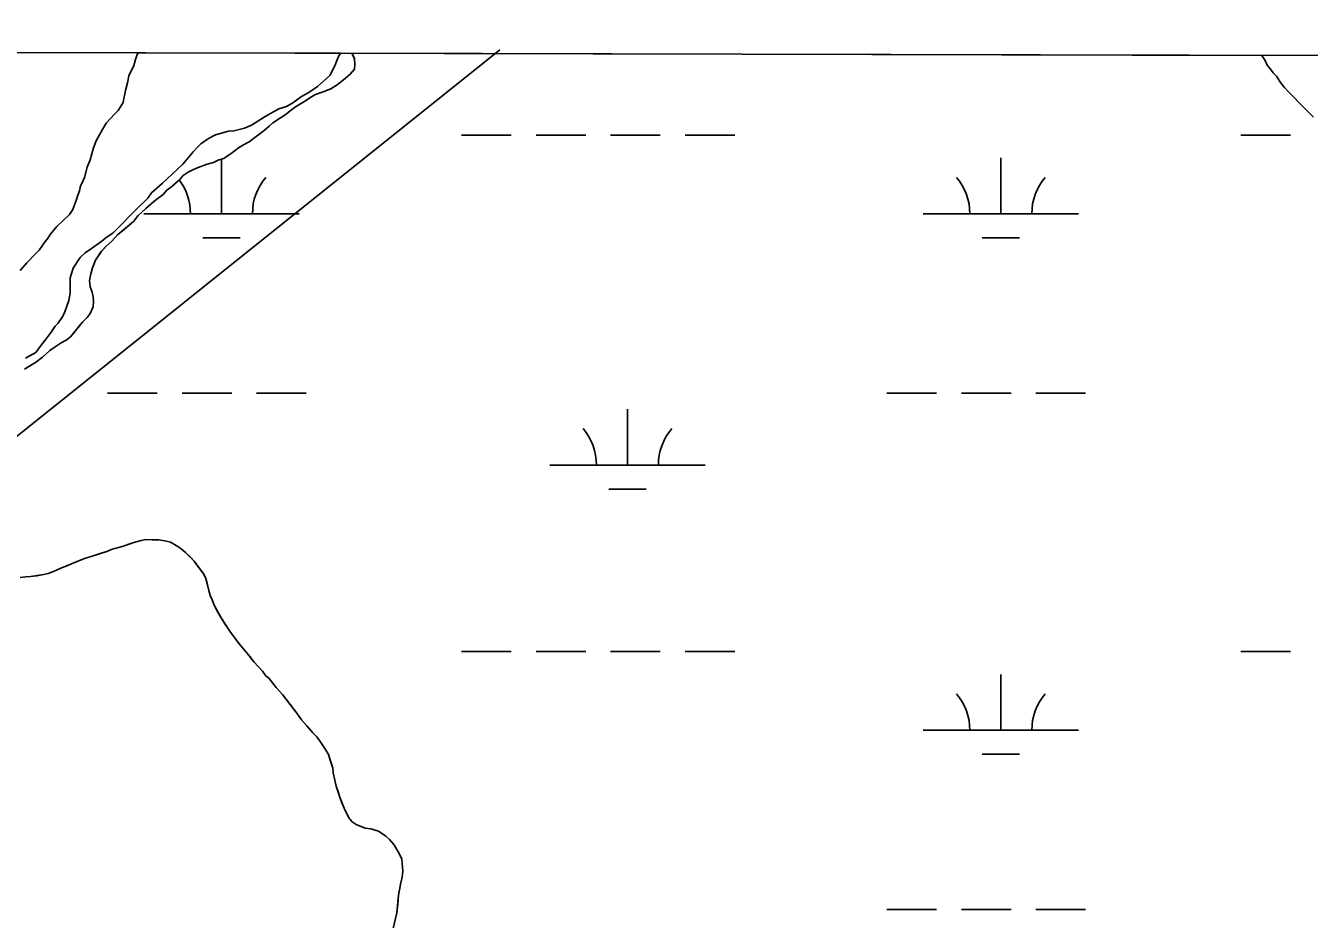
# Model space of a CAD drawing. Extents: x 3177185 to 3215018, y 812988 to 838321.
# Drawn here: x 3188828 to 3189655, y 836010 to 836586 of the extents above; entities that cross this region are included whole.
import ezdxf

# ---------------------------------------------------------------- set-up
doc = ezdxf.new("R2010")
doc.units = 0
for name, color, linetype in [('V-GRID-FRAM', 7, 'Continuous'), ('V-ROAD-CNTR', 7, 'Continuous'), ('V-SITE-VEGE', 7, 'Continuous'), ('V-TOPO-SHOR', 7, 'Continuous'), ('V-WETL-SWMP', 7, 'Continuous')]:
    doc.layers.add(name, color=color, linetype=linetype)

msp = doc.modelspace()

# ---------------------------------------------------------------- linework, layer by layer
at = {"layer": 'V-GRID-FRAM'}
msp.add_lwpolyline([(3181402.42, 836586.07), (3212801.61, 836513), (3212767.22, 818326.14), (3181352.16, 818399.25), (3181402.42, 836586.07)], dxfattribs=at)
at = {"layer": 'V-ROAD-CNTR'}
msp.add_lwpolyline([(3187198.86, 835160.27), (3187350.24, 835272.3), (3187510.41, 835390.85), (3187695.75, 835540.84), (3187881.08, 835690.83), (3188135.33, 835870.1), (3188366.09, 836032.8), (3188570.64, 836153.18), (3188726.06, 836244.64), (3189133.37, 836570.52)], dxfattribs=at)
at = {"layer": 'V-SITE-VEGE'}
for p, q in [((3188897.74, 836560.5), (3188898.83, 836564.3)), ((3188898.83, 836564.3), (3188899.91, 836567.41)), ((3188899.91, 836567.41), (3188900.48, 836568.62)), ((3188900.48, 836568.62), (3189030.79, 836568.32)), ((3189029.38, 836565.76), (3189027.22, 836560.24)), ((3189030.79, 836568.32), (3189029.38, 836565.76)), ((3188894.53, 836553.94), (3188896.66, 836558.08)), ((3188896.66, 836558.08), (3188897.74, 836560.5)), ((3189027.22, 836560.24), (3189024.02, 836554.03)), ((3188892.32, 836544.25), (3188893.79, 836550.13)), ((3188893.79, 836550.13), (3188894.53, 836553.94)), ((3189015.94, 836546.84), (3189010.34, 836543.09)), ((3189024.02, 836554.03), (3189015.94, 836546.84)), ((3188890.84, 836536.63), (3188891.21, 836539.06)), ((3188891.21, 836539.06), (3188891.95, 836542.17)), ((3188891.95, 836542.17), (3188892.32, 836544.25)), ((3189005.79, 836540.37), (3189000.19, 836536.28)), ((3189010.34, 836543.09), (3189005.79, 836540.37)), ((3188885.19, 836529.06), (3188887.65, 836531.46)), ((3188887.65, 836531.46), (3188890.84, 836536.63)), ((3188991.11, 836532.58), (3188982.37, 836527.48)), ((3188995.99, 836533.9), (3188991.11, 836532.58)), ((3189000.19, 836536.28), (3188995.99, 836533.9)), ((3188876.71, 836517.72), (3188879.91, 836523.23)), ((3188879.91, 836523.23), (3188885.19, 836529.06)), ((3188973.62, 836522.04), (3188969.08, 836520.01)), ((3188982.37, 836527.48), (3188973.62, 836522.04)), ((3188873.51, 836511.86), (3188876.71, 836517.72)), ((3188945.74, 836513.37), (3188940.83, 836509.96)), ((3188950.28, 836515.74), (3188945.74, 836513.37)), ((3188958.64, 836518.06), (3188950.28, 836515.74)), ((3188962.12, 836518.36), (3188958.64, 836518.06)), ((3188969.08, 836520.01), (3188962.12, 836518.36)), ((3188869.54, 836499.75), (3188871.72, 836507.37)), ((3188871.72, 836507.37), (3188873.51, 836511.86)), ((3188938.72, 836507.9), (3188935.91, 836504.81)), ((3188940.83, 836509.96), (3188938.72, 836507.9)), ((3188867.74, 836494.92), (3188869.54, 836499.75)), ((3188929.21, 836496.91), (3188922.53, 836490.4)), ((3188931.68, 836499.66), (3188929.21, 836496.91)), ((3188935.91, 836504.81), (3188931.68, 836499.66)), ((3188864.49, 836484.89), (3188865.92, 836488.35)), ((3188865.92, 836488.35), (3188867.74, 836494.92)), ((3188922.53, 836490.4), (3188916.21, 836484.58)), ((3188862.69, 836479.71), (3188863.42, 836482.82)), ((3188863.42, 836482.82), (3188864.49, 836484.89)), ((3188916.21, 836484.58), (3188909.19, 836478.42)), ((3188858.37, 836467.61), (3188860.88, 836474.18)), ((3188860.88, 836474.18), (3188861.61, 836476.94)), ((3188861.61, 836476.94), (3188862.69, 836479.71)), ((3188906.71, 836474.98), (3188898.98, 836467.44)), ((3188909.19, 836478.42), (3188906.71, 836474.98)), ((3188848.16, 836456.63), (3188856.24, 836464.51)), ((3188856.24, 836464.51), (3188858.37, 836467.61)), ((3188898.98, 836467.44), (3188886.67, 836454.75)), ((3188843.93, 836451.48), (3188848.16, 836456.63)), ((3188840.75, 836447.01), (3188842.16, 836448.72)), ((3188842.16, 836448.72), (3188843.93, 836451.48)), ((3188877.2, 836447.24), (3188870.54, 836442.46)), ((3188880.01, 836449.63), (3188877.2, 836447.24)), ((3188884.21, 836452.35), (3188880.01, 836449.63)), ((3188886.67, 836454.75), (3188884.21, 836452.35)), ((3188828.77, 836433.27), (3188834.4, 836439.1)), ((3188834.4, 836439.1), (3188836.86, 836441.5)), ((3188836.86, 836441.5), (3188840.75, 836447.01)), ((3188866.34, 836439.74), (3188863.18, 836436.65)), ((3188870.54, 836442.46), (3188866.34, 836439.74)), ((3188824.54, 836428.47), (3188828.77, 836433.27)), ((3188863.18, 836436.65), (3188858.58, 836429.77)), ((3188856.77, 836423.54), (3188856.64, 836413.82)), ((3188858.58, 836429.77), (3188856.77, 836423.54)), ((3188855.89, 836408.97), (3188853.36, 836401.71)), ((3188856.64, 836413.82), (3188855.89, 836408.97)), ((3188851.94, 836398.96), (3188848.75, 836394.14)), ((3188853.36, 836401.71), (3188851.94, 836398.96)), ((3188846.99, 836392.42), (3188844.52, 836388.64)), ((3188848.75, 836394.14), (3188846.99, 836392.42)), ((3188838.87, 836381.42), (3188837.46, 836379.35)), ((3188842.04, 836385.2), (3188838.87, 836381.42)), ((3188844.52, 836388.64), (3188842.04, 836385.2)), ((3188834.63, 836375.57), (3188827.98, 836371.83)), ((3188837.46, 836379.35), (3188834.63, 836375.57))]:
    msp.add_line(p, q, dxfattribs=at)
at = {"layer": 'V-TOPO-SHOR'}
for points in [[(3189038.28, 836568.3), (3189038.4, 836568.03), (3189039.88, 836564.71), (3189040.08, 836561.16), (3189039.79, 836558.12), (3189036.96, 836554.86), (3189033.88, 836552.11), (3189028.76, 836547.86), (3189024.67, 836545.38), (3189019.57, 836543.42), (3189014.73, 836541.7), (3189011.67, 836539.97), (3189008.34, 836537.73), (3189001.95, 836533.75), (3188998.37, 836531.26), (3188995.8, 836529.01), (3188992.22, 836526.77), (3188987.36, 836523.54), (3188984.8, 836521.29), (3188981.72, 836518.54), (3188977.37, 836515.3), (3188974.81, 836513.3), (3188971.99, 836511.31), (3188968.42, 836509.33), (3188965.09, 836507.34), (3188961.25, 836504.34), (3188958.69, 836502.6), (3188955.62, 836500.61), (3188952.57, 836499.64), (3188949, 836497.91), (3188944.93, 836496.94), (3188939.07, 836494.73), (3188936.26, 836493.5), (3188932.69, 836491.77), (3188929.62, 836489.53), (3188927.3, 836487.02), (3188924.74, 836484.77), (3188922.17, 836482.52), (3188919.1, 836480.03), (3188916.53, 836477.27), (3188913.46, 836475.03), (3188910.64, 836472.78), (3188905.51, 836468.28), (3188902.94, 836466.03), (3188900.63, 836463.78), (3188897.54, 836460.01), (3188891.65, 836455.02), (3188887.29, 836451.27), (3188883.68, 836447.26), (3188879.84, 836444.01), (3188876.75, 836440.49), (3188873.13, 836434.96), (3188871.04, 836430.17), (3188869.98, 836426.13), (3188869.16, 836421.83), (3188869.62, 836417.76)], [(3189657.37, 836527.03), (3189654.74, 836530.01), (3189652.09, 836532.45), (3189649.98, 836534.61), (3189647.6, 836537.05), (3189644.96, 836539.76), (3189641.27, 836543.55), (3189638.63, 836546.53), (3189636.26, 836549.5), (3189633.64, 836553.55), (3189631.52, 836555.71), (3189629.68, 836558.15), (3189627.57, 836560.58), (3189626.27, 836563.54), (3189624.15, 836566.93)], [(3188869.62, 836417.76), (3188870.84, 836414.45), (3188871.56, 836411.4), (3188871.78, 836408.35), (3188871.48, 836405.06), (3188869.65, 836400.77), (3188867.59, 836398.01), (3188864.76, 836395), (3188862.19, 836391.99), (3188859.61, 836388.73), (3188857.03, 836385.71), (3188854.22, 836383.47), (3188850.9, 836381.74), (3188847.06, 836379.25), (3188843.73, 836376.76), (3188841.17, 836374.51), (3188838.86, 836372.51), (3188834.51, 836369.01), (3188831.19, 836367.28), (3188827.35, 836364.79)], [(3188835.29, 836231.8), (3188838.6, 836232.27), (3188842.67, 836233.23), (3188845.98, 836234.46), (3188850.32, 836236.43), (3188854.65, 836238.15), (3188857.71, 836239.38), (3188860.51, 836240.61), (3188865.87, 836242.83), (3188870.96, 836244.28), (3188876.05, 836245.99), (3188880.38, 836247.46), (3188883.7, 836248.94), (3188889.55, 836250.39), (3188893.37, 836251.61), (3188897.7, 836253.07), (3188902.53, 836254.53), (3188905.58, 836255), (3188909.64, 836254.95), (3188913.95, 836254.9), (3188917.75, 836254.34), (3188921.29, 836253.28), (3188925.06, 836251.2), (3188928.08, 836249.39), (3188931.09, 836246.82), (3188934.35, 836243.48), (3188936.6, 836241.17), (3188938.84, 836238.09), (3188942.83, 836232.72), (3188944.06, 836229.91), (3188945.28, 836225.84), (3188946, 836222.28), (3188946.97, 836218.97), (3188948.2, 836216.17), (3188949.68, 836212.34), (3188951.91, 836208.26), (3188953.89, 836204.68), (3188956.38, 836200.84), (3188959.11, 836196.75), (3188961.11, 836193.94), (3188963.85, 836190.35), (3188965.59, 836187.8), (3188970.34, 836182.41), (3188973.34, 836178.57), (3188975.33, 836176), (3188980.58, 836170.36), (3188982.58, 836167.54), (3188984.83, 836165.49), (3188989.33, 836159.85), (3188993.58, 836155.23), (3188996.32, 836151.65), (3188999.07, 836148.06), (3189002.81, 836143.19), (3189005.8, 836138.84), (3189009.05, 836135), (3189013.05, 836130.64), (3189015.55, 836128.07), (3189017.8, 836125), (3189020.78, 836120.4), (3189023.01, 836116.56), (3189024.48, 836112.23), (3189025.95, 836107.9), (3189026.16, 836104.86), (3189027.12, 836100.03), (3189028.08, 836096.21), (3189029.06, 836093.16), (3189030.52, 836088.57), (3189031.75, 836085.51), (3189033.23, 836081.94), (3189036.19, 836075.82), (3189038.44, 836073.25), (3189040.95, 836071.45), (3189046.75, 836069.09), (3189050.3, 836068.79), (3189055.35, 836067.21), (3189060.13, 836064.1), (3189062.39, 836061.79), (3189065.14, 836058.71), (3189068.37, 836053.35), (3189070.34, 836049.26), (3189071, 836041.39), (3189070.45, 836037.6), (3189069.64, 836034.06), (3189068.27, 836025.96), (3189067.69, 836020.13), (3189067.11, 836014.56), (3189064.44, 836003.69)], [(3188824.63, 836230.67), (3188828.19, 836231.13), (3188831.23, 836231.35), (3188835.29, 836231.8)]]:
    msp.add_lwpolyline(points, dxfattribs=at)
at = {"layer": 'V-WETL-SWMP'}
for p, q in [((3189038.25, 836568.3), (3189624.15, 836566.93)), ((3189039.88, 836564.71), (3189038.25, 836568.3)), ((3189040.08, 836561.16), (3189039.88, 836564.71)), ((3189624.15, 836566.93), (3189626.27, 836563.54)), ((3189626.27, 836563.54), (3189627.57, 836560.58)), ((3189033.88, 836552.11), (3189036.96, 836554.86)), ((3189036.96, 836554.86), (3189039.79, 836558.12)), ((3189039.79, 836558.12), (3189040.08, 836561.16)), ((3189627.57, 836560.58), (3189629.68, 836558.15)), ((3189629.68, 836558.15), (3189631.52, 836555.71)), ((3189631.52, 836555.71), (3189633.64, 836553.55)), ((3189024.67, 836545.38), (3189028.76, 836547.86)), ((3189028.76, 836547.86), (3189033.88, 836552.11)), ((3189633.64, 836553.55), (3189636.26, 836549.5)), ((3189636.26, 836549.5), (3189638.63, 836546.53)), ((3189638.63, 836546.53), (3189641.27, 836543.55)), ((3189008.34, 836537.73), (3189011.66, 836539.97)), ((3189011.66, 836539.97), (3189014.73, 836541.7)), ((3189014.73, 836541.7), (3189019.57, 836543.42)), ((3189019.57, 836543.42), (3189024.67, 836545.38)), ((3189641.27, 836543.55), (3189652.09, 836532.45)), ((3188995.8, 836529.01), (3188998.37, 836531.26)), ((3188998.37, 836531.26), (3189001.95, 836533.75)), ((3189001.95, 836533.75), (3189008.34, 836537.73)), ((3189652.09, 836532.45), (3189654.74, 836530.01)), ((3188981.72, 836518.54), (3188987.36, 836523.54)), ((3188987.36, 836523.54), (3188992.22, 836526.77)), ((3188992.22, 836526.77), (3188995.8, 836529.01)), ((3188971.99, 836511.31), (3188974.81, 836513.3)), ((3188974.81, 836513.3), (3188981.72, 836518.54)), ((3189108.77, 836515.6), (3189140.76, 836515.6)), ((3189156.76, 836515.6), (3189188.76, 836515.6)), ((3189204.76, 836515.6), (3189236.76, 836515.6)), ((3189252.76, 836515.6), (3189284.76, 836515.6)), ((3189610.67, 836515.6), (3189642.67, 836515.6)), ((3188961.25, 836504.34), (3188965.09, 836507.34)), ((3188965.09, 836507.34), (3188968.42, 836509.32)), ((3188968.42, 836509.32), (3188971.99, 836511.31)), ((3188939.07, 836494.73), (3188944.93, 836496.94)), ((3188944.93, 836496.94), (3188949, 836497.9)), ((3188949, 836497.9), (3188952.57, 836499.63)), ((3188952.57, 836499.63), (3188955.62, 836500.61)), ((3188954.17, 836464.86), (3188954.17, 836500.15)), ((3188955.62, 836500.61), (3188961.25, 836504.34)), ((3189456.08, 836464.86), (3189456.08, 836500.86)), ((3188927.3, 836487.02), (3188929.62, 836489.53)), ((3188929.62, 836489.53), (3188932.69, 836491.77)), ((3188932.69, 836491.77), (3188936.26, 836493.5)), ((3188936.26, 836493.5), (3188939.07, 836494.73)), ((3188919.1, 836480.03), (3188922.17, 836482.52)), ((3188922.17, 836482.52), (3188927.3, 836487.02)), ((3188902.94, 836466.03), (3188910.64, 836472.78)), ((3188910.64, 836472.78), (3188913.46, 836475.03)), ((3188913.46, 836475.03), (3188916.53, 836477.27)), ((3188916.53, 836477.27), (3188919.1, 836480.03)), ((3188897.54, 836460.01), (3188900.63, 836463.78)), ((3188900.63, 836463.78), (3188902.94, 836466.03)), ((3188904.17, 836464.86), (3189004.17, 836464.86)), ((3189406.08, 836464.86), (3189506.08, 836464.86)), ((3188887.29, 836451.27), (3188897.54, 836460.01)), ((3188879.84, 836444.01), (3188883.68, 836447.25)), ((3188883.68, 836447.25), (3188887.29, 836451.27)), ((3188942.17, 836449.43), (3188966.17, 836449.43)), ((3189444.08, 836449.43), (3189468.08, 836449.43)), ((3188873.13, 836434.96), (3188876.75, 836440.5)), ((3188876.75, 836440.5), (3188879.84, 836444.01)), ((3188871.04, 836430.17), (3188873.13, 836434.96)), ((3188869.16, 836421.83), (3188869.97, 836426.13)), ((3188869.97, 836426.13), (3188871.04, 836430.17)), ((3188869.61, 836417.76), (3188869.16, 836421.83)), ((3188870.84, 836414.45), (3188869.61, 836417.76)), ((3188871.56, 836411.4), (3188870.84, 836414.45)), ((3188871.48, 836405.06), (3188871.78, 836408.35)), ((3188871.78, 836408.35), (3188871.56, 836411.4)), ((3188864.76, 836395), (3188867.59, 836398.01)), ((3188867.59, 836398.01), (3188869.65, 836400.77)), ((3188869.65, 836400.77), (3188871.48, 836405.06)), ((3188857.03, 836385.72), (3188864.76, 836395)), ((3188847.06, 836379.25), (3188850.9, 836381.74)), ((3188850.9, 836381.74), (3188854.22, 836383.47)), ((3188854.22, 836383.47), (3188857.03, 836385.72)), ((3188838.86, 836372.51), (3188843.73, 836376.76)), ((3188843.73, 836376.76), (3188847.06, 836379.25)), ((3188827.35, 836364.79), (3188831.19, 836367.28)), ((3188831.19, 836367.28), (3188834.5, 836369.01)), ((3188834.5, 836369.01), (3188838.86, 836372.51)), ((3188880.77, 836349.43), (3188912.77, 836349.43)), ((3188928.77, 836349.43), (3188960.77, 836349.43)), ((3188976.77, 836349.43), (3189008.77, 836349.43)), ((3189382.67, 836349.43), (3189414.67, 836349.43)), ((3189430.67, 836349.43), (3189462.67, 836349.43)), ((3189478.67, 836349.43), (3189510.67, 836349.43)), ((3189215.61, 836303), (3189215.61, 836339)), ((3189165.61, 836303), (3189265.61, 836303)), ((3189203.61, 836287.56), (3189227.61, 836287.56)), ((3188883.7, 836248.94), (3188880.38, 836247.46)), ((3188889.55, 836250.38), (3188883.7, 836248.94)), ((3188897.7, 836253.07), (3188889.55, 836250.38)), ((3188902.53, 836254.53), (3188897.7, 836253.07)), ((3188905.58, 836255), (3188902.53, 836254.53)), ((3188913.95, 836254.89), (3188905.58, 836255)), ((3188917.75, 836254.34), (3188913.95, 836254.89)), ((3188921.28, 836253.28), (3188917.75, 836254.34)), ((3188925.06, 836251.2), (3188921.28, 836253.28)), ((3188928.08, 836249.39), (3188925.06, 836251.2)), ((3188931.09, 836246.81), (3188928.08, 836249.39)), ((3188865.87, 836242.82), (3188857.71, 836239.38)), ((3188870.96, 836244.28), (3188865.87, 836242.82)), ((3188880.38, 836247.46), (3188870.96, 836244.28)), ((3188936.6, 836241.16), (3188931.09, 836246.81)), ((3188942.83, 836232.71), (3188936.6, 836241.16)), ((3188838.6, 836232.27), (3188831.23, 836231.35)), ((3188842.67, 836233.23), (3188838.6, 836232.27)), ((3188845.98, 836234.45), (3188842.67, 836233.23)), ((3188850.31, 836236.43), (3188845.98, 836234.45)), ((3188857.71, 836239.38), (3188850.31, 836236.43)), ((3188944.06, 836229.91), (3188942.83, 836232.71)), ((3188828.18, 836231.13), (3188824.63, 836230.67)), ((3188831.23, 836231.35), (3188828.18, 836231.13)), ((3188945.28, 836225.84), (3188944.06, 836229.91)), ((3188946, 836222.28), (3188945.28, 836225.84)), ((3188946.97, 836218.97), (3188946, 836222.28)), ((3188948.2, 836216.16), (3188946.97, 836218.97)), ((3188949.67, 836212.34), (3188948.2, 836216.16)), ((3188953.89, 836204.68), (3188949.67, 836212.34)), ((3188959.11, 836196.75), (3188953.89, 836204.68)), ((3188961.1, 836193.94), (3188959.11, 836196.75)), ((3188963.85, 836190.35), (3188961.1, 836193.94)), ((3188965.59, 836187.79), (3188963.85, 836190.35)), ((3188970.34, 836182.41), (3188965.59, 836187.79)), ((3189108.77, 836182.92), (3189140.77, 836182.92)), ((3189156.77, 836182.92), (3189188.77, 836182.92)), ((3189204.77, 836182.92), (3189236.77, 836182.92)), ((3189252.77, 836182.92), (3189284.77, 836182.92)), ((3189610.67, 836182.92), (3189642.67, 836182.92)), ((3188975.33, 836176), (3188970.34, 836182.41)), ((3188980.58, 836170.36), (3188975.33, 836176)), ((3188982.58, 836167.54), (3188980.58, 836170.36)), ((3188984.83, 836165.48), (3188982.58, 836167.54)), ((3189456.08, 836132.18), (3189456.08, 836168.18)), ((3188989.33, 836159.85), (3188984.83, 836165.48)), ((3188993.58, 836155.23), (3188989.33, 836159.85)), ((3189002.81, 836143.19), (3188993.58, 836155.23)), ((3189005.8, 836138.84), (3189002.81, 836143.19)), ((3189009.05, 836135), (3189005.8, 836138.84)), ((3189013.05, 836130.63), (3189009.05, 836135)), ((3189015.55, 836128.07), (3189013.05, 836130.63)), ((3189017.79, 836125), (3189015.55, 836128.07)), ((3189020.78, 836120.39), (3189017.79, 836125)), ((3189406.08, 836132.18), (3189506.08, 836132.18)), ((3189023.01, 836116.56), (3189020.78, 836120.39)), ((3189025.95, 836107.9), (3189023.01, 836116.56)), ((3189444.08, 836116.75), (3189468.08, 836116.75)), ((3189026.16, 836104.85), (3189025.95, 836107.9)), ((3189027.11, 836100.02), (3189026.16, 836104.85)), ((3189028.08, 836096.21), (3189027.11, 836100.02)), ((3189030.52, 836088.57), (3189028.08, 836096.21)), ((3189033.22, 836081.94), (3189030.52, 836088.57)), ((3189036.19, 836075.82), (3189033.22, 836081.94)), ((3189038.44, 836073.25), (3189036.19, 836075.82)), ((3189040.95, 836071.44), (3189038.44, 836073.25)), ((3189046.75, 836069.09), (3189040.95, 836071.44)), ((3189050.3, 836068.79), (3189046.75, 836069.09)), ((3189055.35, 836067.2), (3189050.3, 836068.79)), ((3189060.13, 836064.1), (3189055.35, 836067.2)), ((3189062.38, 836061.79), (3189060.13, 836064.1)), ((3189065.13, 836058.71), (3189062.38, 836061.79)), ((3189068.36, 836053.34), (3189065.13, 836058.71)), ((3189070.34, 836049.26), (3189068.36, 836053.34)), ((3189071, 836041.39), (3189070.34, 836049.26)), ((3189068.27, 836025.96), (3189069.64, 836034.05)), ((3189069.64, 836034.05), (3189070.45, 836037.59)), ((3189070.45, 836037.59), (3189071, 836041.39)), ((3189067.11, 836014.56), (3189068.27, 836025.96)), ((3189064.43, 836003.69), (3189067.11, 836014.56)), ((3189382.67, 836016.75), (3189414.67, 836016.75)), ((3189430.67, 836016.75), (3189462.67, 836016.75)), ((3189478.67, 836016.75), (3189510.67, 836016.75))]:
    msp.add_line(p, q, dxfattribs=at)
for centre, start, end in [((3189009.42, 836465.33), 139.22818, 180.77184), ((3189400.84, 836465.33), 359.22818, 40.77184), ((3189511.32, 836465.33), 139.22818, 180.77184), ((3188898.93, 836465.33), 359.22818, 37.3458), ((3189160.37, 836303.47), 359.22818, 40.77184), ((3189270.85, 836303.47), 139.22818, 180.77184), ((3189400.84, 836132.66), 359.22818, 40.77184), ((3189511.32, 836132.66), 139.22818, 180.77184)]:
    msp.add_arc(centre, 35.25, start, end, dxfattribs=at)

doc.saveas('drawing.dxf')
